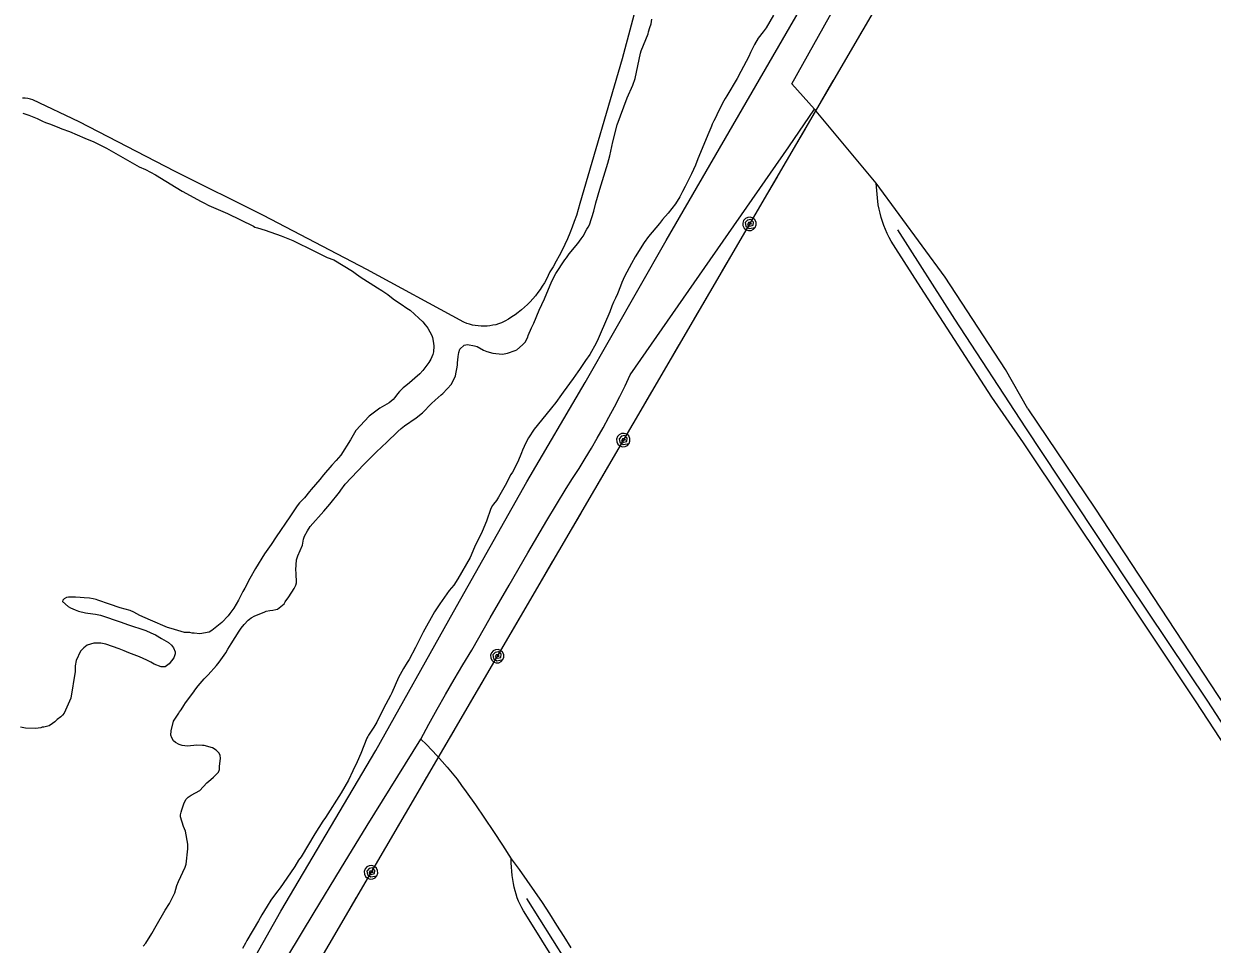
# Model space of a CAD drawing. Extents: x 3392644 to 3430565, y 576657 to 602123.
# Drawn here: x 3414797 to 3416383, y 596893 to 598121 of the extents above; entities that cross this region are included whole.
import ezdxf

# ---------------------------------------------------------------- set-up
doc = ezdxf.new("R2010")
doc.units = 0
for name, color, linetype in [('V-DTCH-CNTR', 7, 'Continuous'), ('V-SITE-VEGE', 7, 'Continuous'), ('V-TOPO-SHOR', 7, 'Continuous'), ('V-UTIL-LINE', 7, 'Continuous')]:
    doc.layers.add(name, color=color, linetype=linetype)

msp = doc.modelspace()

# ---------------------------------------------------------------- linework, layer by layer
at = {"layer": 'V-DTCH-CNTR'}
for p, q in [((3416137.5, 597607.5), (3416107.7, 597660.2)), ((3416131.4, 597562.3), (3416089.3, 597623))]:
    msp.add_line(p, q, dxfattribs=at)
for points in [[(3416107.7, 597660.2), (3416027, 597783.2), (3415934.8, 597908.5), (3415852.4, 598007.6), (3415822.4, 598041.3), (3415887.2, 598157.9), (3415949.2, 598250.3), (3415965, 598271.4), (3415972.3, 598283.2), (3415980.3, 598303.9), (3415993.3, 598338.7), (3416014.2, 598380), (3416036.6, 598416.6), (3416055, 598446.5), (3416125.8, 598568.9)], [(3415645.5, 598261.5), (3415595.7, 598074.5), (3415539.3, 597881.6), (3415537.1, 597873.6), (3415534.7, 597865.6), (3415532, 597857.7), (3415529.2, 597849.8), (3415526.2, 597842), (3415522.9, 597834.3), (3415519.5, 597826.7), (3415515.8, 597819.2), (3415512, 597811.8), (3415507.9, 597804.4), (3415503.7, 597797.2), (3415499.3, 597790.2), (3415497, 597785.3), (3415494.7, 597780.6), (3415492.1, 597775.9), (3415489.3, 597771.4), (3415486.4, 597766.9), (3415483.3, 597762.6), (3415480, 597758.4), (3415476.6, 597754.4), (3415473, 597750.4), (3415469.3, 597746.7), (3415465.4, 597743), (3415461.3, 597739.6), (3415457.2, 597736.2), (3415452.9, 597733.1), (3415448.5, 597730.1), (3415444, 597727.3), (3415439.4, 597724.7), (3415434.6, 597722.2), (3415430.9, 597720.9), (3415427.1, 597719.8), (3415423.3, 597719), (3415419.4, 597718.4), (3415415.5, 597718), (3415411.6, 597717.8), (3415407.6, 597717.9), (3415403.7, 597718.2), (3415399.8, 597718.7), (3415396, 597719.4), (3415392.2, 597720.4), (3415388.4, 597721.6), (3415384.7, 597723), (3415255.1, 597793.3), (3415117.2, 597865.5), (3414999.2, 597924.4), (3414871.3, 597990.5), (3414809.4, 598019.9), (3414806, 598020.8), (3414802.6, 598021.5)], [(3414802.6, 598021.5), (3414799.1, 598022), (3414795.6, 598022.3)], [(3415606.5, 597652.7), (3415706.1, 597796.1), (3415818.5, 597957.2), (3415852.4, 598007.6)], [(3416089.3, 597623), (3415994.7, 597769.5), (3415961.1, 597821.7), (3415957.9, 597826.5), (3415955, 597831.4), (3415952.2, 597836.4), (3415949.7, 597841.6), (3415947.3, 597846.8), (3415945.2, 597852.1), (3415943.2, 597857.5), (3415941.5, 597862.9), (3415940, 597868.5), (3415938.7, 597874), (3415937.6, 597879.7), (3415936.5, 597889.3), (3415935.6, 597898.9), (3415934.8, 597908.5)], [(3415585.5, 597610.2), (3415592.7, 597624.2), (3415599.7, 597638.4), (3415606.5, 597652.7)], [(3415149.6, 596877.3), (3415184.7, 596935.4), (3415219.9, 596993.4), (3415255.4, 597051.3), (3415327.1, 597166.6), (3415337.9, 597186.6), (3415349, 597206.6), (3415360.2, 597226.5), (3415371.7, 597246.2), (3415383.3, 597265.9), (3415395.2, 597285.4), (3415419.9, 597328.8), (3415444.9, 597372.1), (3415470.1, 597415.3), (3415495.5, 597458.4), (3415521.1, 597501.4), (3415529.8, 597514.6), (3415538.3, 597527.9), (3415546.6, 597541.4), (3415554.8, 597554.9), (3415562.7, 597568.6), (3415570.5, 597582.3), (3415578.1, 597596.2), (3415585.5, 597610.2)], [(3416137.5, 597607.5), (3416226.6, 597475.1), (3416333.9, 597311.7), (3416457.4, 597124), (3416570.7, 596956.2), (3416618.9, 596894.7)], [(3416594.7, 596863.2), (3416544.4, 596937.6), (3416460.9, 597065.8), (3416361.1, 597217.8), (3416246.2, 597390.3), (3416131.4, 597562.3)], [(3415327.1, 597166.6), (3415334.5, 597159.4), (3415341.8, 597152.1), (3415348.9, 597144.6), (3415355.8, 597137), (3415362.5, 597129.2), (3415369.1, 597121.3), (3415375.5, 597113.2), (3415381.6, 597105), (3415387.6, 597096.6), (3415400.1, 597078.9), (3415412.3, 597061.2), (3415424.3, 597043.3), (3415436.2, 597025.2), (3415447.9, 597007.1), (3415458.4, 596992.6), (3415468.8, 596978.1), (3415478.9, 596963.3), (3415488.9, 596948.5), (3415498.8, 596933.6), (3415508.4, 596918.5), (3415517.9, 596903.4), (3415527.2, 596888.1)], [(3415505.7, 596871.2), (3415471.9, 596925.7), (3415464.3, 596937.6), (3415461.8, 596941.8), (3415459.6, 596946.2), (3415457.6, 596950.6), (3415455.8, 596955.1), (3415454.2, 596959.7), (3415452.9, 596964.4), (3415451.8, 596969.1), (3415450.9, 596973.9), (3415449.9, 596979.4), (3415449.1, 596984.9), (3415448.4, 596990.4), (3415448, 596996), (3415447.9, 597001.5), (3415447.9, 597007.1)]]:
    msp.add_lwpolyline(points, dxfattribs=at)
at = {"layer": 'V-SITE-VEGE'}
for points in [[(3415797.9, 598132.7), (3415788, 598116.2), (3415784, 598110.6), (3415777.6, 598102.1), (3415772.3, 598093.8), (3415769.6, 598088.4), (3415767.2, 598083.3), (3415764.8, 598077.6), (3415754.4, 598057.7), (3415749.3, 598048.4), (3415735.7, 598025.3), (3415733.5, 598021.9), (3415731.7, 598018.6), (3415723.9, 598003.9), (3415720.4, 597996.1), (3415718.3, 597992), (3415716.1, 597987.3), (3415715, 597984.8), (3415714.2, 597982.4), (3415711.5, 597976.2), (3415696.7, 597941.4), (3415693.7, 597932.6), (3415688.6, 597921.2), (3415681.9, 597907.6), (3415680, 597904.2), (3415676.5, 597897.5), (3415673, 597890.5), (3415667.2, 597881), (3415657.1, 597868.7), (3415649.7, 597860), (3415645.7, 597854.8), (3415630.9, 597837.6), (3415625.1, 597829.7), (3415613.3, 597810.3), (3415608.3, 597801.6), (3415598.9, 597784.1), (3415595.4, 597776), (3415593.5, 597771.4), (3415589.7, 597761.1), (3415587, 597755.4), (3415585.1, 597751.8), (3415584.3, 597749.7), (3415581.9, 597744.5), (3415579.5, 597737), (3415566.3, 597707.1), (3415563.8, 597700.9), (3415561.1, 597695), (3415552.6, 597680), (3415547, 597672), (3415538.8, 597659.9), (3415536.7, 597657.1), (3415530.3, 597648.1), (3415517, 597629.9), (3415514.9, 597626.5), (3415507.2, 597616), (3415501.6, 597608.8), (3415482.3, 597585.4), (3415478.6, 597580.3), (3415470.8, 597568.7), (3415467.4, 597562.3), (3415462.8, 597552.2), (3415461.7, 597548.6), (3415459.8, 597544.2), (3415456, 597535.9), (3415449.3, 597523), (3415447.2, 597519.7), (3415439.7, 597505.2), (3415430.9, 597489.8), (3415428, 597485.4), (3415424.3, 597480.3), (3415422.9, 597478.7), (3415420.8, 597474.6), (3415414.8, 597457.8), (3415409.1, 597443.8), (3415399, 597422.9)], [(3415354.5, 597626.1), (3415356.6, 597628.2), (3415368, 597640.5), (3415373.3, 597651.6), (3415374.4, 597656.5), (3415375.3, 597661.1), (3415375.9, 597665.8), (3415375.9, 597669.2), (3415376.5, 597672.6), (3415376.8, 597677.2), (3415378, 597682.9), (3415379.3, 597687.1), (3415384.9, 597692.7), (3415389.6, 597693.4), (3415398.6, 597691.7), (3415402.5, 597690.6), (3415410.8, 597685.8), (3415415.4, 597684.2), (3415423.2, 597682), (3415427.3, 597681.4), (3415436.2, 597680.5), (3415442.9, 597681.7), (3415453.1, 597685.2), (3415455.5, 597686.4), (3415462.9, 597692.8), (3415466.3, 597696.4), (3415470, 597703.4), (3415470.6, 597705.4), (3415474.9, 597715.5), (3415477.9, 597722), (3415484.9, 597739.3), (3415492.1, 597754.5), (3415501.8, 597778), (3415507.5, 597788), (3415519.2, 597806.3), (3415521.6, 597809.1), (3415525.3, 597814.3), (3415536.7, 597828.2), (3415541.2, 597834.3), (3415543.6, 597837.9), (3415548.9, 597847.5), (3415550.5, 597850), (3415552.1, 597852.9), (3415558.1, 597871.5), (3415560.9, 597882.4), (3415566.1, 597900.5), (3415576.8, 597935.2), (3415579.3, 597945), (3415583.2, 597963.9), (3415589.2, 597986.7), (3415602.5, 598022.4), (3415610.1, 598039.7), (3415613.1, 598048.4), (3415620.3, 598082.1), (3415621.4, 598085.5), (3415630.4, 598108.2), (3415631.2, 598110.6), (3415632.8, 598116.5), (3415634.5, 598121.4), (3415635.6, 598127.4)], [(3414795.9, 598002.2), (3414803.9, 597999.5), (3414815.3, 597994.9), (3414822, 597991.6), (3414826.4, 597989.8), (3414832.9, 597987.6), (3414845, 597982.7), (3414848.1, 597981.4), (3414858.4, 597977.6), (3414878.8, 597968.9), (3414890.5, 597963.8), (3414907.5, 597955.2), (3414951.3, 597930.7), (3414959.8, 597926.9), (3414973, 597919.9), (3415000.5, 597902.9), (3415008.5, 597898.1), (3415034, 597884.2), (3415037.4, 597882.6), (3415044.1, 597879.1), (3415068.9, 597868), (3415104, 597851.1), (3415105.8, 597849.8), (3415109.1, 597849.2), (3415119.2, 597846.2), (3415140.7, 597838.6), (3415156.4, 597832.4), (3415185.3, 597817.9), (3415191.5, 597814.7), (3415202.1, 597809.6), (3415210.9, 597806.6), (3415235.9, 597791.2)], [(3415235.9, 597791.2), (3415239.5, 597788.8), (3415246.2, 597783.7), (3415269.3, 597768.8), (3415275, 597765.6), (3415283, 597760), (3415290.4, 597754.2), (3415297.4, 597749.4), (3415301, 597747.3), (3415308.4, 597742), (3415313.1, 597739), (3415324.6, 597728.7), (3415329.7, 597723.7), (3415332.8, 597719.8), (3415335.1, 597717.1), (3415336.6, 597715), (3415341.7, 597705.3)], [(3415341.7, 597705.3), (3415342.7, 597702.7), (3415344.1, 597695.1), (3415344.3, 597691.2), (3415343.9, 597683.7), (3415343.1, 597680.1), (3415340.7, 597673.9), (3415338, 597669.5), (3415329.8, 597658.5), (3415325.8, 597654.4), (3415319.2, 597648.5), (3415312.1, 597642.4), (3415307.1, 597638.3), (3415303.7, 597635.7), (3415298.7, 597630.6), (3415296, 597627.5), (3415292.3, 597622.6), (3415290.2, 597620.1), (3415284.9, 597615.7), (3415272.6, 597608.4), (3415267.1, 597604.6), (3415258.1, 597597.9), (3415240.4, 597578.5), (3415233.5, 597566.1), (3415220.2, 597545.5), (3415214.1, 597538.6), (3415208.3, 597532.2), (3415197.4, 597519.3), (3415192.4, 597513.2), (3415181, 597499.8), (3415178.4, 597497.3), (3415172, 597488.8), (3415169.4, 597486), (3415165.1, 597481.9), (3415162, 597478), (3415152.4, 597463.6), (3415134, 597436.6), (3415127.4, 597426.6), (3415118.3, 597414), (3415106.6, 597394.4), (3415098.9, 597381), (3415092.4, 597368.4), (3415089.8, 597363.7), (3415083.9, 597352.1), (3415080.9, 597346.7), (3415077.5, 597341.3), (3415072.4, 597334.6), (3415069.8, 597331.3), (3415061.6, 597322.6), (3415048.4, 597311.8), (3415044.5, 597309.3), (3415032.2, 597307.4), (3415024.5, 597308.1), (3415022.1, 597308.3), (3415019, 597308.9), (3415011.7, 597309), (3414993.9, 597314.2), (3414989, 597315.9), (3414966.2, 597325.3), (3414952.3, 597331.8), (3414944.3, 597336), (3414939.1, 597338.2), (3414925.9, 597341.8), (3414911.7, 597346.7), (3414896.2, 597352.4), (3414893.9, 597352.9), (3414890, 597354), (3414884.8, 597354.9), (3414877.8, 597355.5), (3414872.3, 597355.6), (3414866.1, 597356.2), (3414856.8, 597356.1), (3414854.2, 597355.9), (3414851, 597354.1), (3414849.2, 597352.3), (3414848.9, 597350.2), (3414856.3, 597343.9), (3414859.7, 597342), (3414865.9, 597339.3), (3414870.2, 597337.7), (3414879.8, 597335.5), (3414882.7, 597334.7), (3414892.8, 597333.5), (3414899.5, 597332.1), (3414927.2, 597322.8), (3414935.7, 597319.5), (3414960, 597311.6), (3414967, 597308.7), (3414973.2, 597305.7), (3414981.2, 597301.2), (3414990.2, 597295.6), (3414994.3, 597292.1), (3414996.9, 597288.7), (3414999.1, 597283.2), (3414999.1, 597280.4), (3414997.4, 597275.2), (3414991.1, 597267.2), (3414989.5, 597265.7), (3414985.8, 597263.4), (3414980.4, 597263), (3414971.1, 597266.8)], [(3414998.9, 596961.4), (3415001.6, 596971.5), (3415003.5, 596976.7), (3415012.7, 596995.8), (3415013.8, 596999.9), (3415016.2, 597020.4), (3415016.3, 597026.4), (3415012.9, 597044.1), (3415010.6, 597050.2), (3415006.2, 597063), (3415006.5, 597065.6), (3415007.3, 597069.4), (3415008.1, 597072.5), (3415011.1, 597081.9), (3415013.8, 597086.5), (3415016.7, 597089.3), (3415020.6, 597091.8), (3415032.4, 597098.2), (3415041.4, 597108.4), (3415046.9, 597112.8), (3415050.4, 597115.8), (3415057.2, 597122.5), (3415058.6, 597126.4), (3415058.6, 597130.3), (3415059.6, 597141.4), (3415059.4, 597144.8), (3415058.1, 597147.9), (3415054, 597151.9), (3415048.9, 597155.1), (3415037.8, 597158.1), (3415035.7, 597158.4), (3415028.4, 597158.5), (3415015.9, 597157.4), (3415008.4, 597158.1), (3415004.8, 597159.4), (3414999.6, 597162.3), (3414997.1, 597164.5), (3414994.8, 597168.4), (3414993.5, 597172.1), (3414994.1, 597177.8), (3414997.2, 597190.7), (3415004.1, 597201.3), (3415005.2, 597203.1), (3415007.3, 597205.9), (3415010.8, 597211.8), (3415012.9, 597215.2), (3415024, 597229.8), (3415025.6, 597232.1), (3415030.1, 597237.8), (3415038.1, 597247), (3415043.4, 597252.7), (3415054.5, 597265.2), (3415058.2, 597269.6), (3415066.9, 597281.7), (3415069.6, 597286.6), (3415073.9, 597294), (3415084.5, 597310.8), (3415087.5, 597314.6), (3415091.4, 597319.5), (3415096.7, 597325.4), (3415098.3, 597326.9), (3415100.9, 597328.7), (3415105.6, 597331.2), (3415117.9, 597336.3), (3415120.8, 597337.3), (3415125.8, 597338.5), (3415129.7, 597338.9), (3415133.8, 597339.7), (3415135.9, 597340.1), (3415144.6, 597347.5), (3415146, 597349.9), (3415151, 597356.8), (3415157.9, 597367.9), (3415160.1, 597372.3), (3415161.4, 597375.4), (3415160.8, 597388.1), (3415160.4, 597392.5), (3415161.4, 597406), (3415163, 597411.2), (3415169, 597425.7), (3415170.6, 597433.7), (3415171.7, 597437.8), (3415175.7, 597444.8), (3415179.5, 597450.5), (3415197.7, 597471), (3415205.9, 597480.5), (3415218.6, 597496.4), (3415220.2, 597499.2), (3415226.1, 597506.9), (3415251.2, 597533.1), (3415267.3, 597549.2), (3415275.7, 597557.4), (3415281.5, 597562.8), (3415296.3, 597577.3), (3415301, 597581.4), (3415305.5, 597585), (3415321, 597595.7), (3415329.4, 597602.3), (3415341.3, 597614.6), (3415346.1, 597619.2), (3415354.5, 597626.1)], [(3415399, 597422.9), (3415392.8, 597409), (3415376.7, 597380.7), (3415371.1, 597372.4), (3415365.1, 597365), (3415352.6, 597347.2), (3415345.6, 597336.4), (3415330.4, 597309.6), (3415326.1, 597301.4), (3415320.2, 597289.2), (3415311.4, 597273), (3415308.7, 597268.9), (3415303.9, 597260.9), (3415297.5, 597248.8), (3415288.6, 597228.6), (3415286.8, 597225), (3415280.3, 597213.4), (3415269.9, 597192.5), (3415268.5, 597189.4), (3415264.3, 597182.5), (3415257.4, 597172.2), (3415256.3, 597170.4), (3415255.2, 597168.1), (3415247.1, 597147.7), (3415242, 597136.3), (3415236.4, 597124.2), (3415230.4, 597112), (3415220.8, 597095), (3415200.1, 597062.3), (3415196.3, 597057.2), (3415185.7, 597040.5), (3415167.3, 597009.5), (3415164.1, 597005.2), (3415158.8, 596996.9), (3415143.6, 596974), (3415139.4, 596968.1), (3415134.3, 596962), (3415127.1, 596951.7), (3415122.1, 596944), (3415114.9, 596932.4), (3415110.4, 596924.4), (3415094.9, 596898.1), (3415093, 596894.5), (3415089, 596887.5)], [(3414971.1, 597266.8), (3414966.9, 597269.4), (3414961.3, 597272.1), (3414951.5, 597276.4), (3414937.5, 597281.8), (3414931.3, 597284.5), (3414924.6, 597287.2), (3414906.7, 597293.5), (3414900, 597294.9), (3414890.9, 597294.8), (3414882, 597292.3), (3414877.3, 597288.7), (3414873.1, 597284.1), (3414867.2, 597271.5), (3414866, 597264.5), (3414865.6, 597256.9), (3414859.9, 597221.4), (3414851.3, 597201.5), (3414848.9, 597198.7), (3414846.8, 597196.7), (3414841.8, 597192.8), (3414838.6, 597189.8), (3414835.5, 597187.5), (3414831, 597184.4), (3414824, 597182.7), (3414821.9, 597182.5), (3414819.8, 597182), (3414813, 597181.1), (3414799.5, 597181.3), (3414793, 597182.7)], [(3414956.5, 596890.3), (3414960.2, 596894.4), (3414968.2, 596907.3), (3414974, 596917.4), (3414985.8, 596938.5), (3414991.7, 596947.2), (3414998.9, 596961.4)]]:
    msp.add_lwpolyline(points, dxfattribs=at)
at = {"layer": 'V-TOPO-SHOR'}
for points in [[(3415546.7, 597642.9), (3415654.4, 597832.1), (3415791.9, 598069.4), (3415945.8, 598335.4), (3415990.9, 598411.2)], [(3415963.3, 597846.4), (3416039.5, 597727), (3416134.3, 597582.4)], [(3413719.3, 594487.5), (3413821.7, 594665.1), (3413943.5, 594875.8), (3414046.4, 595053.8), (3414117.7, 595179.3), (3414214.7, 595345.8), (3414307.3, 595507.5), (3414414.1, 595693.1), (3414472.3, 595787), (3414476.8, 595794.3), (3414568.7, 595944.4), (3414664.4, 596114.9), (3414711.3, 596200.9), (3414777.1, 596316), (3414900.1, 596517.9), (3415040.1, 596759.5), (3415140.2, 596937.3), (3415267.1, 597151.6), (3415370.7, 597336.4), (3415468.8, 597510), (3415546.7, 597642.9)], [(3416134.3, 597582.4), (3416270.3, 597376.5), (3416377.1, 597217.5), (3416486.7, 597048.7), (3416577.6, 596917)], [(3415468.1, 596954.2), (3415572.4, 596788.4), (3415681.6, 596609), (3415791.1, 596435.2), (3415900.2, 596259.8), (3415991.3, 596126.7)]]:
    msp.add_lwpolyline(points, dxfattribs=at)
at = {"layer": 'V-UTIL-LINE'}
for points in [[(3417186.9, 600288.9), (3415306.3, 597067), (3413990.6, 594816), (3413738.9, 594367.6), (3414019.2, 594062.9), (3414329.6, 593576.7), (3414657.5, 593049.7), (3414990.4, 592513), (3415312.2, 591995.3), (3416131.6, 590652.7), (3416386.4, 590188.3), (3416495, 589926), (3416596.3, 589669.8), (3416757.3, 589120.1), (3417006.5, 588058.7), (3418156.5, 588313.4), (3418409.9, 588351.9)], [(3415914.5, 598109), (3415897.4, 598079.7)], [(3415877.2, 598045.1), (3415860.1, 598015.8)], [(3415839.9, 597981.2), (3415822.8, 597951.9)], [(3415802.6, 597917.3), (3415785.4, 597887.9)], [(3415765.8, 597854.3), (3415768.7, 597854.5), (3415767.2, 597856.3), (3415764.5, 597856), (3415763.3, 597853.3), (3415766.1, 597851.5), (3415770.7, 597852.6), (3415771.1, 597856.8), (3415767.7, 597860.3), (3415763.2, 597859.4), (3415760.2, 597856.1), (3415761, 597851.3), (3415765.5, 597848.3), (3415773.6, 597849.7), (3415774.7, 597853.1), (3415774.5, 597856.6), (3415773, 597859.7), (3415770.3, 597862.1), (3415767, 597863.2), (3415763.5, 597863), (3415760.4, 597861.4), (3415758, 597858.8), (3415756.9, 597855.5), (3415757.1, 597852), (3415758.6, 597848.8), (3415761.3, 597846.5), (3415764.6, 597845.4), (3415768.1, 597845.6), (3415771.2, 597847.1), (3415773.6, 597849.7)], [(3415746.1, 597820.6), (3415729, 597791.2)], [(3415708.8, 597756.7), (3415691.7, 597727.3)], [(3415671.5, 597692.8), (3415654.4, 597663.4)], [(3415634.2, 597628.9), (3415617.1, 597599.5)], [(3415597.4, 597565.8), (3415600.3, 597566), (3415598.8, 597567.8), (3415596.1, 597567.6), (3415594.9, 597564.9), (3415597.7, 597563), (3415602.3, 597564.1), (3415602.7, 597568.4), (3415599.3, 597571.8), (3415594.9, 597570.9), (3415591.8, 597567.6), (3415592.6, 597562.9), (3415597.2, 597559.8), (3415605.2, 597561.3), (3415606.3, 597564.6), (3415606.1, 597568.1), (3415604.6, 597571.3), (3415602, 597573.6), (3415598.6, 597574.7), (3415595.1, 597574.5), (3415592, 597573), (3415589.7, 597570.4), (3415588.5, 597567), (3415588.7, 597563.5), (3415590.3, 597560.4), (3415592.9, 597558), (3415596.2, 597556.9), (3415599.7, 597557.1), (3415602.9, 597558.7), (3415605.2, 597561.3)], [(3415577.8, 597532.1), (3415560.6, 597502.8)], [(3415540.5, 597468.2), (3415523.3, 597438.9)], [(3415503.1, 597404.3), (3415486, 597374.9)], [(3415465.8, 597340.4), (3415448.7, 597311)], [(3415429.1, 597277.4), (3415431.9, 597277.6), (3415430.4, 597279.4), (3415427.7, 597279.1), (3415426.5, 597276.4), (3415429.4, 597274.6), (3415433.9, 597275.7), (3415434.4, 597279.9), (3415431, 597283.4), (3415426.5, 597282.4), (3415423.4, 597279.2), (3415424.2, 597274.4), (3415428.8, 597271.4), (3415436.8, 597272.8), (3415438, 597276.1), (3415437.8, 597279.7), (3415436.2, 597282.8), (3415433.6, 597285.1), (3415430.3, 597286.3), (3415426.8, 597286.1), (3415423.6, 597284.5), (3415421.3, 597281.9), (3415420.1, 597278.6), (3415420.4, 597275.1), (3415421.9, 597271.9), (3415424.5, 597269.6), (3415427.8, 597268.4), (3415431.3, 597268.7), (3415434.5, 597270.2), (3415436.8, 597272.8)], [(3415409.4, 597243.7), (3415392.2, 597214.3)], [(3415372.1, 597179.8), (3415354.9, 597150.4)], [(3415334.8, 597115.9), (3415317.6, 597086.5)], [(3415297.5, 597051.9), (3415280.3, 597022.6)], [(3415260.6, 596988.9), (3415263.5, 596989.2), (3415262, 596991), (3415259.3, 596990.7), (3415258.1, 596988), (3415261, 596986.1), (3415265.5, 596987.2), (3415265.9, 596991.5), (3415262.6, 596995), (3415258.1, 596994), (3415255, 596990.7), (3415255.8, 596986), (3415260.4, 596982.9), (3415268.4, 596984.4), (3415269.6, 596987.7), (3415269.3, 596991.2), (3415267.8, 596994.4), (3415265.2, 596996.7), (3415261.9, 596997.9), (3415258.4, 596997.6), (3415255.2, 596996.1), (3415252.9, 596993.5), (3415251.7, 596990.2), (3415251.9, 596986.7), (3415253.5, 596983.5), (3415256.1, 596981.2), (3415259.4, 596980), (3415262.9, 596980.2), (3415266.1, 596981.8), (3415268.4, 596984.4)], [(3415241, 596955.3), (3415223.8, 596925.9)]]:
    msp.add_lwpolyline(points, dxfattribs=at)

doc.saveas('drawing.dxf')
